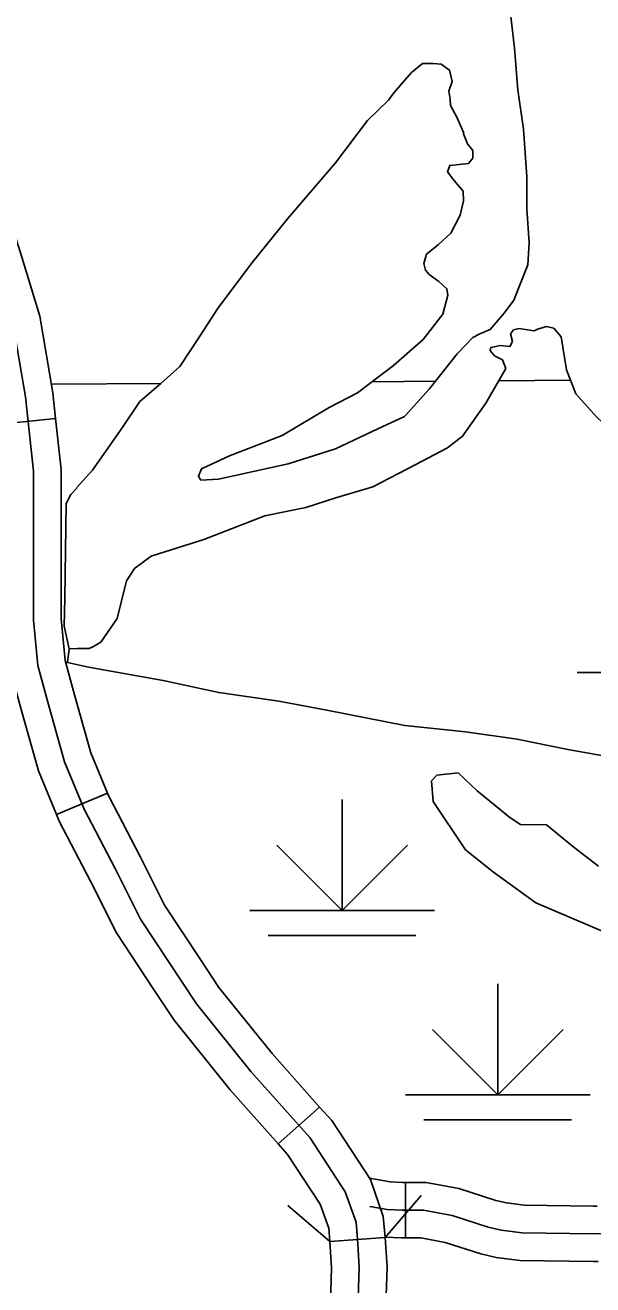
# Model space of a CAD drawing. Extents: x 813775 to 1157140, y 1757555 to 1979907.
# Drawn here: x 1011071 to 1014145, y 1806929 to 1813751 of the extents above; entities that cross this region are included whole.
import ezdxf

# ---------------------------------------------------------------- set-up
doc = ezdxf.new("R2010")
doc.units = 0
for name, color, linetype in [('Level 31', 7, 'Continuous'), ('Level 32', 7, 'Continuous'), ('Level 35', 7, 'Continuous'), ('Level 38', 7, 'Continuous'), ('Level 4', 7, 'Continuous'), ('Level 44', 7, 'Continuous')]:
    doc.layers.add(name, color=color, linetype=linetype)

msp = doc.modelspace()

# ---------------------------------------------------------------- linework, layer by layer
at = {"layer": 'Level 31'}
for p, q in [((1011235.8, 1811621), (1010937.6, 1811588.9)), ((1011239.7, 1809476.7), (1011517, 1809591.3)), ((1012441.3, 1807692.1), (1012665.3, 1807891.6)), ((1012665.3, 1807891.6), (1012665.3, 1807891.6)), ((1013019.9, 1807184.9), (1012720.7, 1807163.4))]:
    msp.add_line(p, q, dxfattribs=at)
for points in [[(1011235.8, 1811621), (1011221, 1811758.8), (1011151, 1812174), (1011046.6, 1812512.4), (1010994.7, 1812676.5)], [(1012880.4, 1807022.1), (1012872.2, 1807151.6), (1012862.5, 1807267.5), (1012804.6, 1807431.7), (1012611.6, 1807726.4), (1012293.1, 1808083.8), (1011998.8, 1808450.9), (1011694.8, 1808909.8), (1011559.7, 1809180.3), (1011390.8, 1809503.9), (1011284.6, 1809760.9), (1011193, 1810084.5), (1011139.9, 1810282.5), (1011115.7, 1810528.8), (1011115.7, 1811021.5), (1011115.7, 1811335.5), (1011072.3, 1811738.3), (1011004.8, 1812139.2)], [(1011265.8, 1810550.5), (1011265.8, 1811021.5), (1011265.8, 1811343.5), (1011235.8, 1811621)], [(1010965.8, 1810550.5), (1010965.8, 1810521.5), (1010991.8, 1810255.6), (1011048.3, 1810044.6), (1011142.7, 1809711.6), (1011239.7, 1809476.7)], [(1011517, 1809591.3), (1011426.6, 1809810.1), (1011337.6, 1810124.3), (1011288, 1810309.4), (1011265.8, 1810536.2), (1011265.8, 1810550.5)], [(1012016.5, 1808695.8), (1011824.9, 1808985), (1011693.3, 1809248.5), (1011526.9, 1809567.3), (1011517, 1809591.3)], [(1011766.4, 1808530.1), (1011564.7, 1808834.6), (1011426.1, 1809112), (1011254.7, 1809440.4), (1011239.7, 1809476.7)], [(1012665.3, 1807891.6), (1012407.7, 1808180.7), (1012120.1, 1808539.4), (1012016.5, 1808695.8)], [(1012441.3, 1807692.1), (1012178.6, 1807986.9), (1011877.5, 1808362.4), (1011766.4, 1808530.1)], [(1012665.3, 1807891.6), (1012731, 1807817.9), (1012940.1, 1807498.7), (1013010.4, 1807299.2), (1013019.9, 1807184.9)], [(1012720.7, 1807163.4), (1012714.7, 1807235.8), (1012669.2, 1807364.7), (1012492.2, 1807634.9), (1012441.3, 1807692.1)], [(1016510.9, 1807275.3), (1016351.6, 1807222.1), (1016296.6, 1807219.7), (1015904.9, 1807214.8), (1014891.8, 1807219.8), (1014147.6, 1807205), (1013762.9, 1807209.6), (1013648.8, 1807224.4), (1013579, 1807241.8), (1013382.4, 1807304), (1013228.1, 1807333.4), (1013110.2, 1807333.4), (1013030.5, 1807337), (1012938, 1807353.1)], [(1012723.7, 1806831.5), (1012730.3, 1807020), (1012720.7, 1807163.4)], [(1013023.5, 1806821.1), (1013030.6, 1807024.3), (1013019.9, 1807184.9)], [(1013344.9, 1804250.7), (1013058.6, 1804744.7), (1012979.6, 1804853.4), (1012831.5, 1805199.3), (1012801.9, 1805485.9), (1012821.6, 1806182.8), (1012871, 1806750.7), (1012880.4, 1807022.1)]]:
    msp.add_lwpolyline(points, dxfattribs=at)
at = {"layer": 'Level 32'}
msp.add_line((1013130.6, 1807483.4), (1013130.6, 1807183.4), dxfattribs=at)
for points in [[(1013130.6, 1807483.4), (1013113.6, 1807483.4), (1013046.9, 1807486.4), (1012935.4, 1807505.8)], [(1014168.2, 1807355.4), (1014147.1, 1807355), (1013773.4, 1807359.5), (1013676.7, 1807372), (1013619.9, 1807386.2), (1013419.1, 1807449.7), (1013242.2, 1807483.4), (1013130.6, 1807483.4)], [(1013130.6, 1807183.4), (1013106.8, 1807183.4), (1013019.7, 1807187.4)], [(1014174.1, 1807055.5), (1014148.2, 1807055), (1013752.4, 1807059.7), (1013620.9, 1807076.7), (1013538.2, 1807097.4), (1013345.6, 1807158.3), (1013213.9, 1807183.4), (1013130.6, 1807183.4)]]:
    msp.add_lwpolyline(points, dxfattribs=at)
at = {"layer": 'Level 35'}
for points in [[(1013689.2, 1813909), (1013721.1, 1813626), (1013739.7, 1813400), (1013768.9, 1813187.3), (1013787.5, 1812929.5), (1013787.5, 1812756.7)], [(1013446.5, 1813166), (1013409.1, 1813252.3), (1013374.7, 1813315.5), (1013371.8, 1813349.9), (1013366.1, 1813393), (1013383.3, 1813444.7), (1013369, 1813507.8), (1013323.1, 1813539.4), (1013280.1, 1813542.3), (1013222.7, 1813542.3), (1013162.5, 1813493.5), (1013067.8, 1813384.4), (1013039.1, 1813344.2)], [(1012294.6, 1812458.6), (1012491.3, 1812701), (1012752.3, 1813005.4), (1012924.4, 1813235.1), (1013039.1, 1813344.2)], [(1013333.1, 1812185.2), (1013359.8, 1812288.1), (1013354.5, 1812322.9), (1013311.7, 1812362.9), (1013258.3, 1812400.4), (1013239.7, 1812424.4), (1013229, 1812459.1), (1013245, 1812509.9), (1013309.1, 1812563.4), (1013375.8, 1812624.8), (1013426.5, 1812721), (1013445.2, 1812798.5), (1013442.6, 1812852), (1013391.8, 1812910.8), (1013357.1, 1812956.2), (1013370.5, 1812990.9), (1013421.2, 1812996.3), (1013471.9, 1813001.6), (1013495.9, 1813031), (1013495.9, 1813071.1), (1013466.6, 1813108.5), (1013445.2, 1813162), (1013446.5, 1813166)], [(1013787.5, 1812756.7), (1013800.2, 1812571.8), (1013792.2, 1812452.1), (1013717.9, 1812260.7)], [(1012113.1, 1812214.1), (1012294.6, 1812458.6)], [(1011435.3, 1811341.3), (1011595.2, 1811570.1), (1011691.3, 1811711.7), (1011806.1, 1811810.6), (1011907.5, 1811901.5), (1012019.7, 1812072.5), (1012113.1, 1812214.1)], [(1013410.5, 1811971.4), (1013495.2, 1812059.6), (1013532.5, 1812079.7), (1013589.8, 1812102.7), (1013664.4, 1812191.7), (1013717.9, 1812260.7)], [(1012751.1, 1811455.7), (1012494.8, 1811375.5), (1012118.4, 1811292.7), (1012022.3, 1811287.3), (1012009, 1811308.7), (1012025, 1811348.8), (1012177.2, 1811418.3), (1012462.8, 1811527.8), (1012716.4, 1811680.2), (1012871.3, 1811760.3), (1013066.1, 1811907.3), (1013226.3, 1812048.9), (1013333.1, 1812185.2)], [(1013827.6, 1812095.2), (1013744.7, 1812108.4), (1013716, 1812099.8), (1013698.8, 1812079.7), (1013710.3, 1812036.7), (1013696, 1812010.8), (1013644.3, 1812016.6), (1013592.7, 1812005.1), (1013589.8, 1811987.9), (1013612.8, 1811959.1), (1013655.8, 1811939), (1013674.2, 1811891.2)], [(1013827.6, 1812095.2), (1013842.7, 1812102.1), (1013893.2, 1812118), (1013933, 1812110), (1013972.8, 1812062.2), (1014002.1, 1811884.1), (1014052.5, 1811753.8), (1014164.1, 1811628.9), (1014275.6, 1811525.2), (1014321.2, 1811473.6)], [(1012751.1, 1811455.7), (1012980.7, 1811565.3), (1013124.9, 1811632.1), (1013258.3, 1811779), (1013410.5, 1811971.4)], [(1013439, 1811525.2), (1013566.5, 1811703.3), (1013674.2, 1811891.2)], [(1012954.3, 1811251.2), (1013183.6, 1811370.2), (1013357.1, 1811461), (1013439, 1811525.2)], [(1011435.3, 1811341.3), (1011349, 1811244.8)], [(1011353.2, 1810374.7), (1011308.3, 1810373.6), (1011282.7, 1810495.5), (1011285.9, 1810649.6), (1011292.3, 1811159.8), (1011317.9, 1811208), (1011350, 1811243.3), (1011349, 1811244.8)], [(1011480.7, 1810409.5), (1011568.8, 1810537.7), (1011619.5, 1810740.8), (1011662.2, 1810807.6), (1011753, 1810874.4), (1012038.6, 1810965.3), (1012369.6, 1811093.6), (1012591.2, 1811139), (1012759.4, 1811192.5), (1012954.3, 1811251.2)], [(1011288.9, 1810300.2), (1011299.3, 1810299.5), (1011308.3, 1810373.6)], [(1011353.2, 1810374.7), (1011382.8, 1810374.7), (1011417.2, 1810374.7), (1011437.3, 1810383.3), (1011480.7, 1810409.5)], [(1011299.3, 1810299.5), (1011413.3, 1810273.9), (1011818.4, 1810201.8), (1012119.6, 1810135.8), (1012443.7, 1810089.9), (1012704.7, 1810041.1), (1013126.3, 1809957.8), (1013456.2, 1809923.3), (1013734.4, 1809883.1), (1014009.8, 1809828.6), (1014639.9, 1809716.6), (1015153.3, 1809642), (1015540.5, 1809633.4), (1015815.3, 1809628.2)], [(1014175.2, 1809195.8), (1014043.3, 1809296.3), (1013894.2, 1809419.8), (1013753.6, 1809422.6), (1013696.3, 1809460), (1013518.4, 1809603.5), (1013415.2, 1809701.1), (1013300.4, 1809689.7), (1013271.8, 1809658.1), (1013280.4, 1809546.1), (1013455.3, 1809284.8), (1013607.3, 1809164.2), (1013836.8, 1808997.7), (1014226.9, 1808831.2)]]:
    msp.add_lwpolyline(points, dxfattribs=at)
at = {"layer": 'Level 38'}
for points in [[(1012720.7, 1807163), (1012493.6, 1807359.1)], [(1013216, 1807412), (1013019.9, 1807185)]]:
    msp.add_lwpolyline(points, dxfattribs=at)
at = {"layer": 'Level 4'}
for points in [[(1011219, 1811806.2), (1011806.3, 1811810.7)], [(1012949.8, 1811819.6), (1013292.5, 1811822.2)], [(1013636.2, 1811824.8), (1014023.8, 1811827.8)]]:
    msp.add_lwpolyline(points, dxfattribs=at)
at = {"layer": 'Level 44'}
for p, q in [((1014059.6, 1810244.9), (1015059.6, 1810244.9)), ((1012787.1, 1809556.7), (1012787.1, 1808956.7)), ((1012787.1, 1808956.7), (1012433.5, 1809310.2)), ((1012787.1, 1808956.7), (1013140.6, 1809310.2)), ((1012287.1, 1808956.7), (1013287.1, 1808956.7)), ((1012387.1, 1808820.4), (1013187.1, 1808820.4)), ((1013630.3, 1808558.4), (1013630.3, 1807958.4)), ((1013630.3, 1807958.4), (1013276.7, 1808311.9)), ((1013630.3, 1807958.4), (1013983.8, 1808311.9)), ((1013130.3, 1807958.4), (1014130.3, 1807958.4)), ((1013230.3, 1807822.1), (1014030.3, 1807822.1))]:
    msp.add_line(p, q, dxfattribs=at)

doc.saveas('drawing.dxf')
